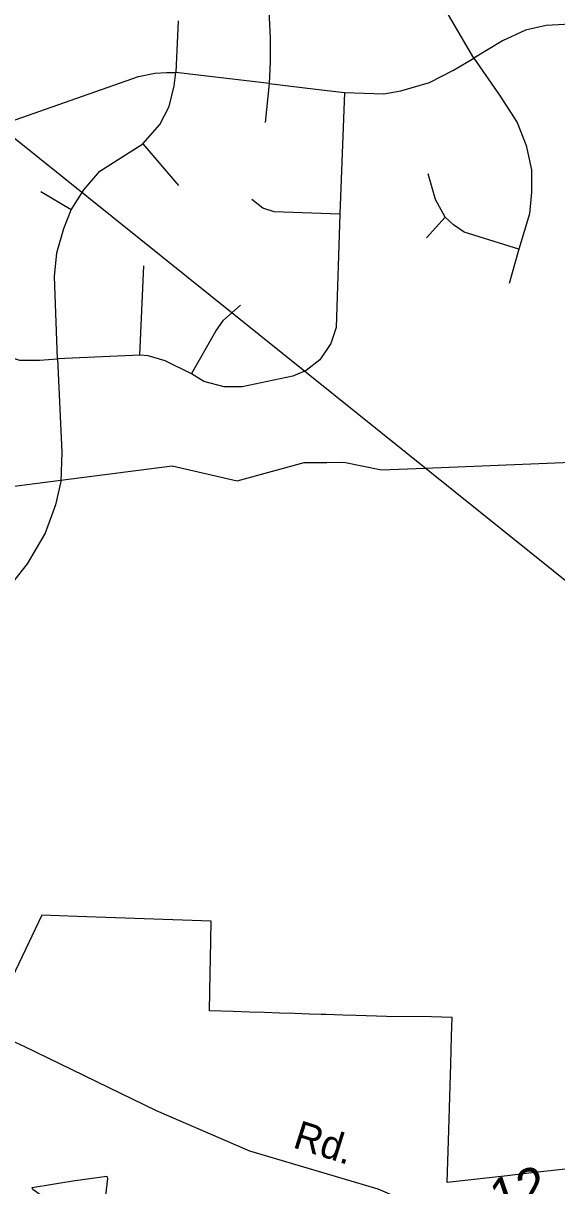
# Model space of a CAD drawing. Extents: x 2001466 to 2224147, y 644118 to 847247.
# Drawn here: x 2037210 to 2038995, y 717442 to 721331 of the extents above; entities that cross this region are included whole.
import ezdxf

# ---------------------------------------------------------------- set-up
doc = ezdxf.new("R2010")
doc.units = 0
for name, color, linetype in [('Exist Boundary Political City Limit New', 7, 'Continuous'), ('Exist Hydrographic Creek Single Shore', 7, 'Continuous'), ('Exist Hydrographic Misc Water Feature', 7, 'Continuous'), ('Exist Road Non-System Type 51', 7, 'Continuous'), ('Exist Road Secondary Mileage Hundredths English Label', 7, 'Continuous'), ('Exist Road Secondary Type 51 Attributed', 7, 'Continuous'), ('Exist Road Secondary Type 51 Label', 7, 'Continuous'), ('Exist Utilities Electrical Transmission Line', 7, 'Continuous'), ('Map Preparation Boundary City Limit Buffer Line', 7, 'Continuous')]:
    doc.layers.add(name, color=color, linetype=linetype)

msp = doc.modelspace()

# ---------------------------------------------------------------- linework, layer by layer
at = {"layer": 'Exist Boundary Political City Limit New'}
msp.add_lwpolyline([(2039022.8, 717496.9), (2038901.8, 717483.8), (2038829.1, 717475.4), (2038668.2, 717457.1), (2038628.5, 717452.6), (2038633.8, 717628.4), (2038637.1, 717739.4), (2038640.4, 717848.4), (2038643.1, 717942.3), (2038645, 718005.3), (2038576.1, 718007.2), (2038425.1, 718008), (2038323.6, 718011.2), (2038278.6, 718012.7), (2038222, 718014.5), (2038210.5, 718014.9), (2038207, 718015), (2038167, 718016.2), (2038117.1, 718017.9), (2038067.1, 718019.5), (2038017.1, 718021.1), (2037967.1, 718022.7), (2037912.1, 718024.5), (2037832.5, 718027.1), (2037835.1, 718154.4), (2037836, 718199.4), (2037838.6, 718326.9), (2037389.8, 718342.8), (2037271.5, 718347.3), (2037128, 718047.1)], dxfattribs=at)
at = {"layer": 'Exist Hydrographic Creek Single Shore'}
msp.add_line((2038225.8, 719861.7), (2038282.9, 719861.9), dxfattribs=at)
for points in [[(2038553.1, 719842.4), (2039425.1, 719878), (2039958, 719972.2), (2040416.1, 720156.3), (2040616, 720155.6), (2040636.7, 720167.1)], [(2037179.3, 719782.6), (2037707.9, 719850.7), (2037925.1, 719800.3), (2038150, 719861.4), (2038225.8, 719861.7)], [(2038282.9, 719861.9), (2038408, 719836.4), (2038553.1, 719842.4)]]:
    msp.add_lwpolyline(points, dxfattribs=at)
at = {"layer": 'Exist Hydrographic Misc Water Feature'}
msp.add_lwpolyline([(2037376, 717358.1), (2037333.9, 717372), (2037299.9, 717387.9), (2037273.9, 717405.9), (2037249.9, 717423.8), (2037241.9, 717429.8), (2037239.8, 717435.8), (2037375.8, 717458.1), (2037489.8, 717474.3), (2037491.8, 717466.3), (2037482, 717380.2), (2037474, 717360.3), (2037460, 717346.3), (2037443.8, 717340.2), (2037416, 717344.2), (2037384, 717354.2), (2037376, 717358.1)], dxfattribs=at)
at = {"layer": 'Exist Road Non-System Type 51'}
for points in [[(2038716.8, 721213.4), (2038632.2, 721358.3), (2038605.8, 721444.9), (2038600.2, 721535.2), (2038603.9, 721599.2)], [(2038028.8, 721420.4), (2038036.3, 721281.1), (2038036.3, 721202.1), (2038032.6, 721128.7)], [(2037728, 721338.2), (2037720.6, 721165.4)], [(2039060.2, 721328.2), (2038959.4, 721322.6), (2038889.8, 721307.5), (2038812.7, 721271.7), (2038716.8, 721213.4)], [(2038284.6, 721098.6), (2038416.2, 721094.8), (2038472.7, 721104.2), (2038568.6, 721132.5), (2038649.5, 721173.9), (2038716.8, 721213.4)], [(2038716.8, 721213.4), (2038805.4, 721086.9), (2038861.8, 720998.5), (2038891.9, 720921.3), (2038910.7, 720840.4), (2038910.7, 720765.1), (2038903.2, 720693.6), (2038867.5, 720575)], [(2036997.3, 720943.1), (2037595.6, 721152.8), (2037649.8, 721163.3), (2037689.4, 721165.4), (2037720.6, 721165.4)], [(2037610.2, 720927.5), (2037666.4, 720991.7), (2037697.7, 721052.2), (2037714.4, 721121), (2037720.6, 721165.4)], [(2038032.6, 721128.7), (2037720.6, 721165.4)], [(2038032.6, 721128.7), (2038019.4, 720998.8)], [(2038032.6, 721128.7), (2038188.7, 721109.9), (2038284.6, 721098.6)], [(2038284.6, 721098.6), (2038269.5, 720691.9)], [(2036997.3, 720943.1), (2037026.9, 720836), (2037031.1, 720771.4), (2037033.1, 720679.6), (2037043.6, 720565), (2037081.1, 720319), (2037106, 720260.6), (2037149.8, 720218.7), (2037197.7, 720204.1), (2037264.4, 720204.1), (2037324.8, 720208.3)], [(2037370.6, 720706.5), (2037412.3, 720773.2), (2037466.5, 720835.8), (2037526.9, 720875.4), (2037610.2, 720927.5)], [(2037610.2, 720927.5), (2037728.9, 720787.8)], [(2038621.1, 720682.3), (2038589.1, 720740.6), (2038564.6, 720827.2)], [(2037370.6, 720706.5), (2037268.5, 720767)], [(2038269.5, 720691.9), (2038049.5, 720699.4), (2038011.9, 720712.6), (2037974.2, 720740.8)], [(2037324.8, 720208.3), (2037314.4, 720483.5), (2037322.7, 720562.7), (2037345.6, 720644), (2037370.6, 720706.5)], [(2038269.5, 720691.9), (2038256.2, 720312.4), (2038239.3, 720259.7), (2038201.6, 720205.1), (2038156.5, 720169.4), (2038111.5, 720150.6), (2037942.3, 720114.8), (2037882.1, 720114.8), (2037814.4, 720131.7), (2037773, 720158.1)], [(2038621.1, 720682.3), (2038559, 720612.6)], [(2038867.5, 720575), (2038685, 720631.4), (2038649.3, 720655.9), (2038621.1, 720682.3)], [(2038867.5, 720575), (2038835.5, 720460.2)], [(2037600.1, 720220.2), (2037613.1, 720519.5)], [(2037773, 720158.1), (2037853.9, 720301.1), (2037880.2, 720336.9), (2037936.6, 720387.7)], [(2037324.8, 720208.3), (2037339.2, 719896), (2037335.7, 719797.2), (2037318.1, 719719.6), (2037282.8, 719624.4), (2037222.9, 719522), (2037145.3, 719423.3)], [(2037600.1, 720220.2), (2037324.8, 720208.3)], [(2037773, 720158.1), (2037684.6, 720201.4), (2037628.2, 720218.3), (2037600.1, 720220.2)]]:
    msp.add_lwpolyline(points, dxfattribs=at)
at = {"layer": 'Exist Road Secondary Type 51 Attributed'}
msp.add_lwpolyline([(2038660.9, 717193.3), (2038576.1, 717309.1), (2038516.4, 717366.5), (2038470, 717399.6), (2038397.1, 717430.5), (2037967.9, 717557.9), (2037656, 717692), (2037212.4, 717907.5), (2036931.6, 718035.2), (2036394.8, 718169.4), (2035904.9, 718285.9), (2035688.8, 718329), (2035508.5, 718319.4), (2035286.7, 718271.5), (2034932.5, 718190.1), (2034553.6, 718111.9), (2034121.2, 718025.7), (2033905.8, 717963.4), (2033645, 717854.8), (2033254.1, 717698.4), (2033041.9, 717616.1)], dxfattribs=at)
at = {"layer": 'Exist Utilities Electrical Transmission Line'}
msp.add_lwpolyline([(2045990.1, 712724.9), (2041035.7, 716782.7), (2040858.1, 717782.4), (2039146.2, 719367.5), (2037179.2, 720946.2), (2035524, 722401.5), (2034443.1, 723634.4), (2034242.9, 723746.1), (2033238.9, 724302.5), (2032386.2, 724764.3), (2031727.4, 725166.6), (2030498.7, 725385.2), (2029908.6, 725487.6), (2029162.8, 726197.3), (2028435.2, 727727), (2028208.4, 727965.6)], dxfattribs=at)
at = {"layer": 'Map Preparation Boundary City Limit Buffer Line'}
msp.add_lwpolyline([(2039022.8, 717496.9), (2038901.8, 717483.8), (2038829.1, 717475.4), (2038668.2, 717457.1), (2038628.5, 717452.6), (2038633.8, 717628.4), (2038637.1, 717739.4), (2038640.4, 717848.4), (2038643.1, 717942.3), (2038645, 718005.3), (2038576.1, 718007.2), (2038425.1, 718008), (2038323.6, 718011.2), (2038278.6, 718012.7), (2038222, 718014.5), (2038210.5, 718014.9), (2038207, 718015), (2038167, 718016.2), (2038117.1, 718017.9), (2038067.1, 718019.5), (2038017.1, 718021.1), (2037967.1, 718022.7), (2037912.1, 718024.5), (2037832.5, 718027.1), (2037835.1, 718154.4), (2037836, 718199.4), (2037838.6, 718326.9), (2037389.8, 718342.8), (2037271.5, 718347.3), (2037128, 718047.1)], dxfattribs=at)

# ---------------------------------------------------------------- texts
at = {"layer": 'Exist Road Secondary Mileage Hundredths English Label'}
msp.add_text('.12', height=125, rotation=18.5281, dxfattribs=at).set_placement((2038754.4, 717321.1))
at = {"layer": 'Exist Road Secondary Type 51 Label'}
msp.add_text('Rd.', height=95, rotation=342.4524, dxfattribs=at).set_placement((2038108.1, 717571.1))

doc.saveas('drawing.dxf')
